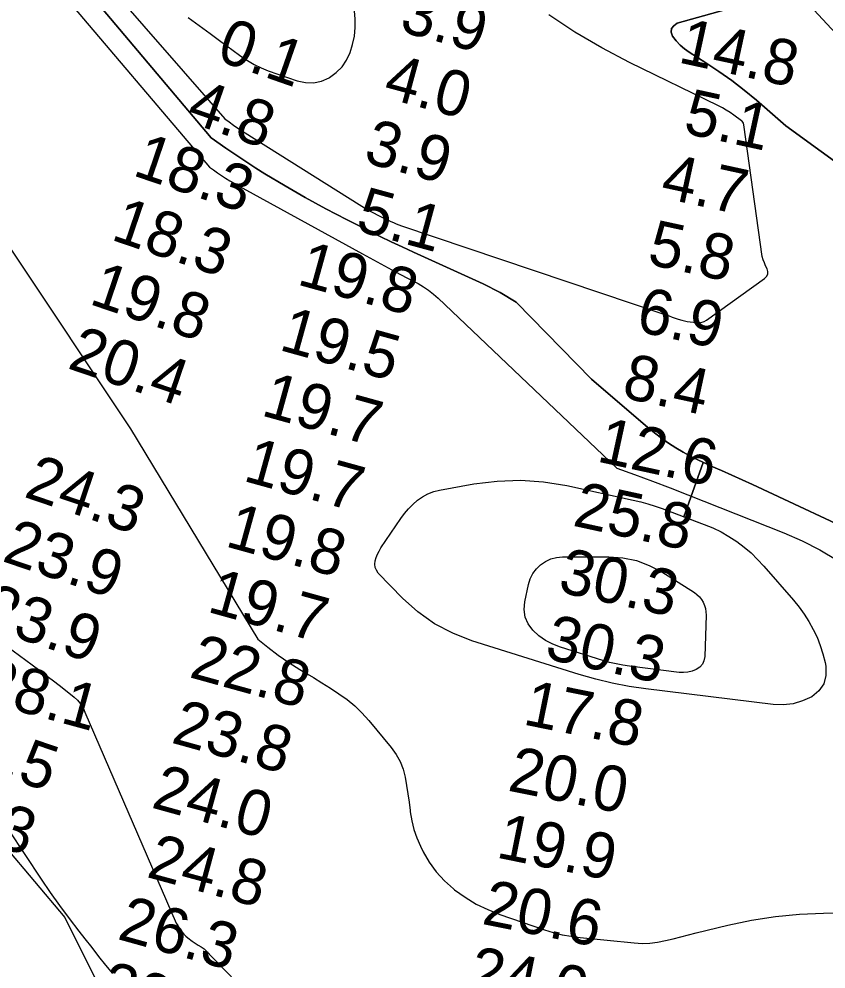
# Model space of a CAD drawing. Extents: x 3161615 to 3199515, y 867541 to 892976.
# Drawn here: x 3188362 to 3189551, y 882454 to 883854 of the extents above; entities that cross this region are included whole.
import ezdxf

# ---------------------------------------------------------------- set-up
doc = ezdxf.new("R2010")
doc.units = 0
for name, color, linetype in [('V-RIVR-RANG', 7, 'Continuous'), ('V-SITE-VEGE', 7, 'Continuous'), ('V-TOPO-DPTH', 7, 'Continuous'), ('V-TOPO-MINR', 7, 'Continuous'), ('V-TOPO-WATR', 7, 'Continuous')]:
    doc.layers.add(name, color=color, linetype=linetype)

msp = doc.modelspace()

# ---------------------------------------------------------------- linework, layer by layer
at = {"layer": 'V-SITE-VEGE'}
msp.add_lwpolyline([(3186922.4, 883378.6), (3187039.6, 883255.8), (3187106.6, 883155.2), (3187156.9, 883038), (3187207.1, 882948.6), (3187285.3, 882853.7), (3187357.8, 882786.7), (3187430.4, 882753.2), (3187519.7, 882753.2), (3187575.6, 882769.9), (3187653.7, 882781.1), (3187715.1, 882809), (3187832.4, 882836.9), (3187905, 882853.7), (3187983.1, 882915.1), (3188016.6, 882920.7), (3188072.4, 882920.7), (3188094.8, 882909.5), (3188145, 882876), (3188245.5, 882758.7), (3188340.4, 882635.9), (3188429.7, 882529.8), (3188480, 882429.3)], dxfattribs=at)
at = {"layer": 'V-TOPO-DPTH'}
for points in [[(3189618.7, 883085.4), (3189442.2, 883167.7), (3189427.1, 883174.7), (3189412, 883181.6), (3189396.8, 883188.3), (3189381.6, 883195), (3189374.6, 883198.1), (3189363, 883203.4), (3189351.6, 883209.1), (3189340.4, 883215.3), (3189329.5, 883221.8), (3189318.8, 883228.8), (3189308.3, 883236.1), (3189298.1, 883243.9), (3189288.2, 883251.9), (3189205.6, 883322.8), (3189094.7, 883436.6), (3189070.8, 883450.8), (3189045.9, 883463.6), (3188943.2, 883510.1), (3188926.8, 883517.7), (3188910.5, 883525.4), (3188894.2, 883533.3), (3188878, 883541.3), (3188844.5, 883558.2), (3188814, 883574), (3188783.8, 883590.5), (3188754.1, 883607.7), (3188724.6, 883625.5), (3188711, 883634), (3188688.9, 883648.3), (3188667, 883663.1), (3188645.6, 883678.5), (3188444.1, 883917.6)], [(3189366.8, 883201.7), (3189363, 883203.4), (3189351.6, 883209.1), (3189340.4, 883215.3), (3189329.5, 883221.8), (3189318.8, 883228.8), (3189308.3, 883236.1), (3189298.1, 883243.9), (3189288.2, 883251.9), (3189205.6, 883322.8), (3189094.7, 883436.6), (3189070.8, 883450.8), (3189045.9, 883463.6), (3188943.2, 883510.1), (3188926.8, 883517.7), (3188910.5, 883525.4), (3188894.2, 883533.3), (3188878, 883541.3), (3188844.5, 883558.2), (3188814, 883574), (3188783.8, 883590.5), (3188754.1, 883607.7), (3188724.6, 883625.5), (3188711, 883634), (3188688.9, 883648.3), (3188667, 883663.1), (3188645.6, 883678.5), (3188444.1, 883917.6)], [(3189421.2, 883872.3), (3189331.6, 883847.3), (3189326.4, 883843.7), (3189323.2, 883839.5), (3189322.9, 883834.2), (3189324.6, 883828.2), (3189329.9, 883821.4), (3189335.7, 883815.1), (3189342.2, 883809.6), (3189349.2, 883804.5), (3189373.8, 883789.1), (3189393.1, 883776.3), (3189412.1, 883762.9), (3189430.3, 883748.6), (3189448.2, 883733.8), (3189491.3, 883696.3), (3190033.5, 883302.4)], [(3189421.2, 883872.3), (3189331.6, 883847.3), (3189326.4, 883843.7), (3189323.2, 883839.5), (3189322.9, 883834.2), (3189324.6, 883828.2), (3189329.9, 883821.4), (3189335.7, 883815.1), (3189342.2, 883809.6), (3189349.2, 883804.5), (3189373.8, 883789.1), (3189393.1, 883776.3), (3189412.1, 883762.9), (3189430.3, 883748.6), (3189448.2, 883733.8), (3189491.3, 883696.3), (3190033.5, 883302.4)], [(3188611.5, 883855.9), (3188627.6, 883844.2), (3188643.7, 883832.4), (3188659.8, 883820.6), (3188675.8, 883808.8), (3188689.3, 883798.7), (3188698.8, 883792.3), (3188708.6, 883786.5), (3188718.8, 883781.7), (3188729.4, 883777.4), (3188772.1, 883762.3), (3188784.2, 883759.8), (3188796.1, 883759.4), (3188807.7, 883762.2), (3188819.1, 883767), (3188819.7, 883767.3), (3188829.6, 883774.7), (3188838.1, 883783.1), (3188844.7, 883793.1), (3188850, 883804.2), (3188853.6, 883816.2), (3188856.2, 883828.4), (3188857.4, 883840.9), (3188857.6, 883853.4), (3188856.2, 883865.8)], [(3188611.5, 883855.9), (3188627.6, 883844.2), (3188643.7, 883832.4), (3188659.8, 883820.6), (3188675.8, 883808.8), (3188689.3, 883798.7), (3188698.8, 883792.3), (3188708.6, 883786.5), (3188718.8, 883781.7), (3188729.4, 883777.4), (3188772.1, 883762.3), (3188784.2, 883759.8), (3188796.1, 883759.4), (3188807.7, 883762.2), (3188819.1, 883767), (3188819.7, 883767.3), (3188829.6, 883774.7), (3188838.1, 883783.1), (3188844.7, 883793.1), (3188850, 883804.2), (3188853.6, 883816.2), (3188856.2, 883828.4), (3188857.4, 883840.9), (3188857.6, 883853.4), (3188856.2, 883865.8)], [(3188348.4, 883517.2), (3188526.4, 883249.7), (3188713.9, 882940.1), (3188728.7, 882928.1), (3188743.9, 882916.5), (3188759.7, 882905.7), (3188775.8, 882895.4), (3188783.2, 882891), (3188795.9, 882883.3), (3188808.5, 882875.4), (3188821, 882867.5), (3188833.5, 882859.4), (3188845.5, 882850.8), (3188856.9, 882841.5), (3188867.4, 882831.2), (3188877.3, 882820.3), (3188910.6, 882780.1), (3188917.7, 882770.2), (3188923.6, 882759.6), (3188927.9, 882748.4), (3188931, 882736.5), (3188933.2, 882724.3), (3188935.1, 882712), (3188936.8, 882699.7), (3188938.4, 882687.4), (3188938.6, 882685.5), (3188940.7, 882672.4), (3188943.8, 882659.6), (3188948.2, 882647.2), (3188953.5, 882635), (3188957.6, 882626.7), (3188966.6, 882611.3), (3188976.8, 882596.9), (3188988.8, 882584), (3189002, 882572.1), (3189003.9, 882570.6), (3189019.5, 882559.6), (3189035.8, 882549.6), (3189052.9, 882541.4), (3189070.6, 882534.3), (3189136.1, 882511.8), (3189149, 882507.9), (3189162.1, 882504.5), (3189175.4, 882502.1), (3189188.9, 882500.3), (3189268.4, 882492.3), (3189279.9, 882491.7), (3189291.4, 882492), (3189302.8, 882493.4), (3189314.1, 882495.7), (3189325.5, 882498.5), (3189336.8, 882501.4), (3189348.1, 882504.2), (3189359.4, 882507), (3189406.2, 882518.5), (3189441.1, 882525.8), (3189476.2, 882531.4), (3189511.6, 882534.6), (3189547.2, 882536), (3189687.4, 882536.9)], [(3189396.2, 883097.8), (3189407.8, 883091.1), (3189419.2, 883083.7), (3189430, 883075.5), (3189440.4, 883066.9), (3189450, 883057.4), (3189459.3, 883047.5), (3189502.9, 882997.2), (3189511.1, 882987.1), (3189518.7, 882976.6), (3189525.6, 882965.7), (3189532, 882954.3), (3189537.5, 882942.6), (3189542.3, 882930.6), (3189546.1, 882918.2), (3189549.3, 882905.6), (3189550.4, 882900), (3189550.4, 882886.4), (3189547.5, 882874.1), (3189540.1, 882863.9), (3189529.8, 882854.9), (3189516.2, 882848.9), (3189502.2, 882844.7), (3189487.6, 882843.2), (3189472.7, 882843.6), (3189285.4, 882866.5), (3189260.6, 882870.3), (3189235.9, 882874.9), (3189211.6, 882880.8), (3189187.4, 882887.7), (3189029.3, 882937.2), (3189001, 882948.5), (3188974.3, 882962.3), (3188949.9, 882980), (3188927.1, 883000.3), (3188891.5, 883037.3), (3188888.6, 883041.3), (3188886.8, 883045.6), (3188886.3, 883050.3), (3188886.7, 883055.2), (3188888.2, 883060.2), (3188890.1, 883065.1), (3188892.5, 883069.7), (3188895.2, 883074.2), (3188924.6, 883117.5), (3188930.1, 883124.9), (3188936, 883131.9), (3188942.5, 883138.4), (3188949.3, 883144.6), (3188956.7, 883149.8), (3188964.6, 883154.2), (3188973, 883157.3), (3188981.8, 883159.6), (3189032.2, 883168.8), (3189066.5, 883172.9), (3189100.7, 883174.3), (3189134.8, 883171.6), (3189168.9, 883166.3), (3189266.9, 883144.8), (3189277.8, 883142.2), (3189288.5, 883139.3), (3189299.1, 883135.9), (3189309.6, 883132.2), (3189338, 883121.5), (3189341.5, 883120.2), (3189369.7, 883200.4), (3189366.8, 883201.7)], [(3189369.7, 883200.4), (3189341.5, 883120.2), (3189371.5, 883108.9), (3189384, 883103.7), (3189396.2, 883097.8)], [(3189618.7, 883085.4), (3189442.2, 883167.7), (3189427.1, 883174.7), (3189412, 883181.6), (3189396.8, 883188.3), (3189381.6, 883195), (3189374.6, 883198.1), (3189369.7, 883200.4)]]:
    msp.add_lwpolyline(points, dxfattribs=at)
at = {"layer": 'V-TOPO-MINR'}
for points in [[(3188485, 883913.5), (3188665.5, 883706.7), (3188671.8, 883701.9), (3188678.3, 883697.3), (3188684.8, 883692.8), (3188691.5, 883688.5), (3188867.1, 883577.9), (3188875.2, 883573), (3188883.4, 883568.3), (3188891.8, 883563.9), (3188900.4, 883559.6), (3188909.7, 883555.2), (3188913.7, 883553.5), (3188917.7, 883551.8), (3188921.7, 883550.2), (3188925.8, 883548.8), (3189315, 883417.5), (3189319.5, 883416), (3189324.1, 883414.5), (3189328.6, 883413), (3189333.1, 883411.5), (3189338.5, 883409.7), (3189340.4, 883409.2), (3189342.3, 883408.7), (3189346.1, 883408), (3189360, 883406.2), (3189362, 883406.1), (3189365.8, 883406.3), (3189369.6, 883407.2), (3189371.4, 883407.9), (3189374.7, 883409.9), (3189460.3, 883471.2), (3189463.1, 883474.3), (3189464.8, 883477.7), (3189464.8, 883481.5), (3189463.9, 883485.5), (3189461.8, 883489.9), (3189459.9, 883494.4), (3189458.3, 883498.9), (3189456.8, 883503.5), (3189429.7, 883697.5), (3189429, 883699.9), (3189427, 883702.8), (3189426.1, 883703.6), (3189415, 883711.8), (3189409.5, 883715.6), (3189403.9, 883719.2), (3189398.1, 883722.5), (3189392.2, 883725.6), (3189261.5, 883789.6), (3189220.7, 883811.1), (3189180.9, 883834.3), (3189142.5, 883859.8)], [(3190049.5, 883310.6), (3189481.4, 883922.9)], [(3188418.7, 883899.8), (3188642.8, 883635.5), (3188648.6, 883631.1), (3188654.5, 883626.9), (3188660.5, 883622.9), (3188666.7, 883618.9), (3188672.9, 883615.2), (3188679.1, 883611.5), (3188685.5, 883607.8), (3188691.8, 883604.3), (3188868, 883507.4), (3188884.3, 883498.5), (3188900.6, 883489.7), (3188917, 883481), (3188933.5, 883472.3), (3188950, 883463.7), (3188957.9, 883459.1), (3188965.5, 883454), (3188972.7, 883448.3), (3188979.4, 883442.1), (3189242.6, 883191.8), (3189268.9, 883182.3), (3189295.1, 883172.6), (3189321.3, 883162.6), (3189347.4, 883152.4), (3189488.5, 883096.7), (3189515.5, 883084.8), (3189541.7, 883071.6), (3189566.9, 883056.4)], [(3188611.5, 883855.9), (3188627.6, 883844.2), (3188643.7, 883832.4), (3188659.8, 883820.6), (3188675.8, 883808.8), (3188689.3, 883798.7), (3188698.8, 883792.3), (3188708.6, 883786.5), (3188718.8, 883781.7), (3188729.4, 883777.4), (3188772.1, 883762.3), (3188784.2, 883759.8), (3188796.1, 883759.4), (3188807.7, 883762.2), (3188819.1, 883767), (3188819.7, 883767.3), (3188829.6, 883774.7), (3188838.1, 883783.1), (3188844.7, 883793.1), (3188850, 883804.2), (3188853.6, 883816.2), (3188856.2, 883828.4), (3188857.4, 883840.9), (3188857.6, 883853.4), (3188856.2, 883865.8)], [(3188348.4, 883517.2), (3188526.4, 883249.7), (3188713.9, 882940.1), (3188728.7, 882928.1), (3188743.9, 882916.5), (3188759.7, 882905.7), (3188775.8, 882895.4), (3188783.2, 882891), (3188795.9, 882883.3), (3188808.5, 882875.4), (3188821, 882867.5), (3188833.5, 882859.4), (3188845.5, 882850.8), (3188856.9, 882841.5), (3188867.4, 882831.2), (3188877.3, 882820.3), (3188910.6, 882780.1), (3188917.7, 882770.2), (3188923.6, 882759.6), (3188927.9, 882748.4), (3188931, 882736.5), (3188933.2, 882724.3), (3188935.1, 882712), (3188936.8, 882699.7), (3188938.4, 882687.4), (3188938.6, 882685.5), (3188940.7, 882672.4), (3188943.8, 882659.6), (3188948.2, 882647.2), (3188953.5, 882635), (3188957.6, 882626.7), (3188966.6, 882611.3), (3188976.8, 882596.9), (3188988.8, 882584), (3189002, 882572.1), (3189003.9, 882570.6), (3189019.5, 882559.6), (3189035.8, 882549.6), (3189052.9, 882541.4), (3189070.6, 882534.3), (3189136.1, 882511.8), (3189149, 882507.9), (3189162.1, 882504.5), (3189175.4, 882502.1), (3189188.9, 882500.3), (3189268.4, 882492.3), (3189279.9, 882491.7), (3189291.4, 882492), (3189302.8, 882493.4), (3189314.1, 882495.7), (3189325.5, 882498.5), (3189336.8, 882501.4), (3189348.1, 882504.2), (3189359.4, 882507), (3189406.2, 882518.5), (3189441.1, 882525.8), (3189476.2, 882531.4), (3189511.6, 882534.6), (3189547.2, 882536), (3189687.4, 882536.9)], [(3189396.2, 883097.8), (3189407.8, 883091.1), (3189419.2, 883083.7), (3189430, 883075.5), (3189440.4, 883066.9), (3189450, 883057.4), (3189459.3, 883047.5), (3189502.9, 882997.2), (3189511.1, 882987.1), (3189518.7, 882976.6), (3189525.6, 882965.7), (3189532, 882954.3), (3189537.5, 882942.6), (3189542.3, 882930.6), (3189546.1, 882918.2), (3189549.3, 882905.6), (3189550.4, 882900), (3189550.4, 882886.4), (3189547.5, 882874.1), (3189540.1, 882863.9), (3189529.8, 882854.9), (3189516.2, 882848.9), (3189502.2, 882844.7), (3189487.6, 882843.2), (3189472.7, 882843.6), (3189285.4, 882866.5), (3189260.6, 882870.3), (3189235.9, 882874.9), (3189211.6, 882880.8), (3189187.4, 882887.7), (3189029.3, 882937.2), (3189001, 882948.5), (3188974.3, 882962.3), (3188949.9, 882980), (3188927.1, 883000.3), (3188891.5, 883037.3), (3188888.6, 883041.3), (3188886.8, 883045.6), (3188886.3, 883050.3), (3188886.7, 883055.2), (3188888.2, 883060.2), (3188890.1, 883065.1), (3188892.5, 883069.7), (3188895.2, 883074.2), (3188924.6, 883117.5), (3188930.1, 883124.9), (3188936, 883131.9), (3188942.5, 883138.4), (3188949.3, 883144.6), (3188956.7, 883149.8), (3188964.6, 883154.2), (3188973, 883157.3), (3188981.8, 883159.6), (3189032.2, 883168.8), (3189066.5, 883172.9), (3189100.7, 883174.3), (3189134.8, 883171.6), (3189168.9, 883166.3), (3189266.9, 883144.8), (3189277.8, 883142.2), (3189288.5, 883139.3), (3189299.1, 883135.9), (3189309.6, 883132.2), (3189371.5, 883108.9), (3189384, 883103.7), (3189396.2, 883097.8)], [(3189145.5, 883058.2), (3189153.9, 883060.3), (3189162.6, 883061.2), (3189231, 883061.3), (3189251.5, 883059.5), (3189271.4, 883055.6), (3189290.4, 883048.4), (3189308.7, 883038.9), (3189356.8, 883008.6), (3189360.7, 883005.7), (3189364.3, 883002.4), (3189367.2, 882998.5), (3189369.8, 882994.3), (3189371.7, 882989.7), (3189373, 882985), (3189373.7, 882980.1), (3189374, 882975.2), (3189372.2, 882914.2), (3189370.9, 882908.2), (3189368.6, 882902.9), (3189364.7, 882898.7), (3189359.7, 882895.1), (3189353.6, 882892.8), (3189347.3, 882891.3), (3189340.9, 882890.8), (3189334.3, 882891), (3189261.2, 882900), (3189251.3, 882901.5), (3189241.6, 882903.3), (3189231.9, 882905.6), (3189222.3, 882908.4), (3189159.7, 882928), (3189148.4, 882932.5), (3189137.7, 882938), (3189128, 882945), (3189119, 882953.1), (3189112.3, 882962.5), (3189107.7, 882972.5), (3189106.3, 882983.4), (3189107, 882994.9), (3189112.5, 883020.2), (3189115.3, 883028.6), (3189119, 883036.4), (3189124.2, 883043.3), (3189130.4, 883049.6), (3189137.8, 883054.5), (3189145.5, 883058.2)], [(3188288.1, 882970.8), (3188381.8, 882902), (3188392.9, 882893.8), (3188404, 882885.4), (3188415, 882877), (3188426, 882868.5), (3188443.6, 882854.6), (3188448.7, 882849.9), (3188453.2, 882844.6), (3188456.7, 882838.7), (3188459.6, 882832.3), (3188594, 882521.3), (3188596.1, 882517.9), (3188598.3, 882514.6), (3188600.4, 882511.3), (3188602.8, 882508.1), (3188605.3, 882505.1), (3188608.1, 882502.5), (3188611.2, 882500), (3188617.6, 882495.2), (3188621.9, 882492.2), (3188626.2, 882489.2), (3188630.7, 882486.5), (3188635.3, 882483.9), (3189063.6, 882041.7)], [(3188346.8, 882659.1), (3188395.2, 882586.3), (3188408.5, 882566.8), (3188422.1, 882547.5), (3188436.1, 882528.5), (3188450.4, 882509.7), (3188459.4, 882498.3), (3188469.5, 882485.4), (3188479.6, 882472.6), (3188489.8, 882459.8), (3188500.1, 882447.1)]]:
    msp.add_lwpolyline(points, dxfattribs=at)
at = {"layer": 'V-TOPO-WATR'}
for points in [[(3188444.1, 883917.6), (3188645.6, 883678.5), (3188667, 883663.1), (3188688.9, 883648.3), (3188711, 883634), (3188724.6, 883625.5), (3188754.1, 883607.7), (3188783.8, 883590.5), (3188814, 883574), (3188844.5, 883558.2), (3188878, 883541.3), (3188894.2, 883533.3), (3188910.5, 883525.4), (3188926.8, 883517.7), (3188943.2, 883510.1), (3189045.9, 883463.6), (3189070.8, 883450.8), (3189094.7, 883436.6), (3189205.6, 883322.8), (3189288.2, 883251.9), (3189298.1, 883243.9), (3189308.3, 883236.1), (3189318.8, 883228.8), (3189329.5, 883221.8), (3189340.4, 883215.3), (3189351.6, 883209.1), (3189363, 883203.4), (3189374.6, 883198.1), (3189381.6, 883195), (3189396.8, 883188.3), (3189412, 883181.6), (3189427.1, 883174.7), (3189442.2, 883167.7), (3189618.7, 883085.4)], [(3190033.5, 883302.4), (3189491.3, 883696.3), (3189448.2, 883733.8), (3189430.3, 883748.6), (3189412.1, 883762.9), (3189393.1, 883776.3), (3189373.8, 883789.1), (3189349.2, 883804.5), (3189342.2, 883809.6), (3189335.7, 883815.1), (3189329.9, 883821.4), (3189324.6, 883828.2), (3189322.9, 883834.2), (3189323.2, 883839.5), (3189326.4, 883843.7), (3189331.6, 883847.3), (3189421.2, 883872.3)]]:
    msp.add_lwpolyline(points, dxfattribs=at)

# ---------------------------------------------------------------- texts
at = {"layer": 'V-RIVR-RANG'}
for s, rotation, p in [('3.9', 344.7856, (3188920.7, 883835.9)), ('0.1', 340.7164, (3188651.2, 883793.6)), ('14.8', 347.725, (3189331.3, 883789.9)), ('4.0', 344.7856, (3188896.8, 883738.7)), ('4.8', 340.7164, (3188606.6, 883703.3)), ('5.1', 347.725, (3189338.8, 883685.9)), ('3.9', 344.7856, (3188867.8, 883643)), ('18.3', 341.2083, (3188528, 883623.8)), ('4.7', 347.725, (3189305.1, 883590.9)), ('5.1', 344.7856, (3188856.1, 883542.5)), ('18.3', 341.2083, (3188496, 883529)), ('5.8', 347.725, (3189285.6, 883492.9)), ('19.8', 344.5183, (3188770.1, 883462.9)), ('19.8', 341.2083, (3188464, 883434.3)), ('6.9', 347.725, (3189268.9, 883394.2)), ('19.5', 344.5183, (3188743.6, 883366.4)), ('20.4', 341.2083, (3188432, 883339.5)), ('8.4', 347.725, (3189248.3, 883296.3)), ('19.7', 344.5183, (3188717.2, 883270)), ('12.6', 347.725, (3189211.5, 883202)), ('19.7', 344.5183, (3188690.7, 883173.6)), ('24.3', 341.2083, (3188368, 883150)), ('25.8', 347.725, (3189176, 883107.4)), ('19.8', 344.5183, (3188664.3, 883077.1)), ('23.9', 341.2083, (3188335.8, 883055.4)), ('30.3', 347.725, (3189154.3, 883009.8)), ('19.7', 344.5183, (3188637.8, 882980.7)), ('23.9', 341.2083, (3188303.8, 882960.6)), ('30.3', 347.725, (3189134.8, 882911.7)), ('22.8', 344.5183, (3188611.3, 882884.3)), ('28.1', 344.7856, (3188301.4, 882850.1)), ('17.8', 348.5883, (3189102.8, 882814.6)), ('23.8', 344.5183, (3188584.9, 882787.8)), ('27.5', 341.2083, (3188240.1, 882771.1)), ('20.0', 348.5883, (3189080.4, 882717.1)), ('24.0', 344.5183, (3188555.6, 882692.2)), ('32.3', 341.2083, (3188208.1, 882676.3)), ('19.9', 348.5883, (3189063.4, 882618.5)), ('24.8', 344.7856, (3188548.5, 882589.9)), ('20.6', 348.5883, (3189042.3, 882520.7)), ('26.3', 344.5183, (3188505.5, 882498.5)), ('24.0', 348.5883, (3189021.7, 882422.8)), ('30.9', 344.5183, (3188478.8, 882402.1))]:
    msp.add_text(s, height=67, rotation=rotation, dxfattribs=at).set_placement(p)

doc.saveas('drawing.dxf')
